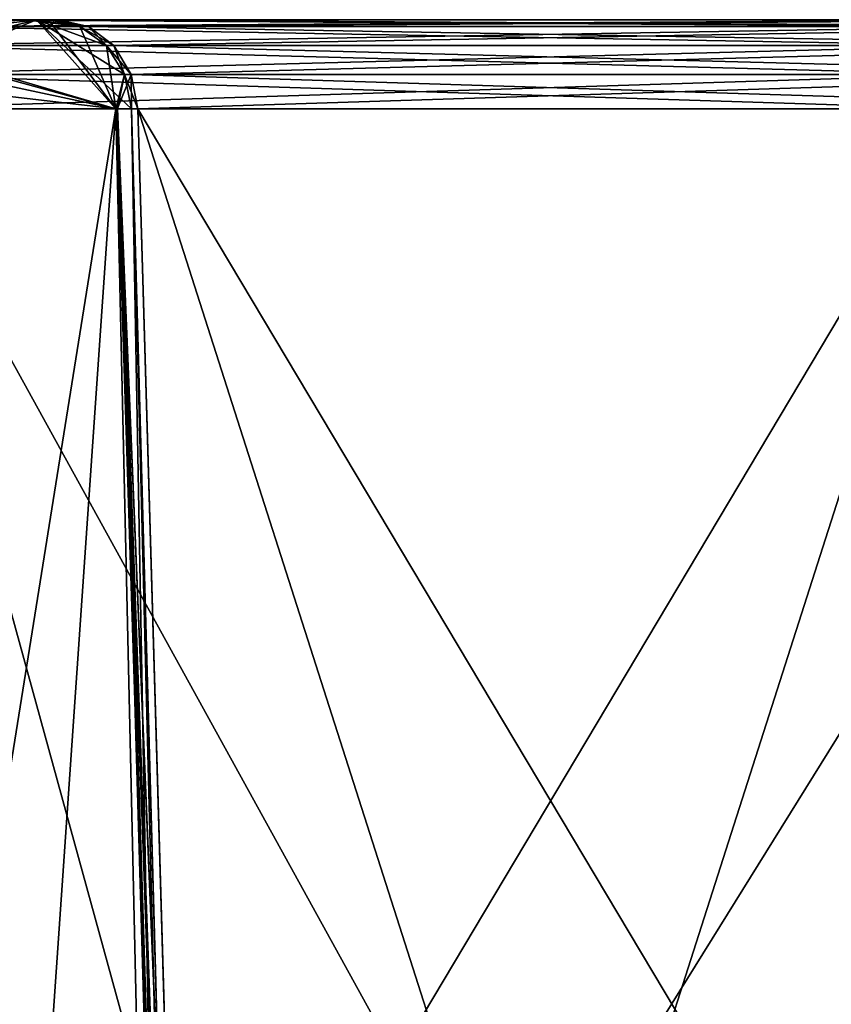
# Model space of a CAD drawing. Header units: inches. Extents: x -11.1 to 11.1, y -2.2 to 7.8.
# Tile 490 of 656: x -6.424 to -6.158, y 0.527 to 0.85. Entities that reach past the tile are written whole.
import ezdxf

# ---------------------------------------------------------------- set-up
doc = ezdxf.new("R2010")
doc.units = ezdxf.units.IN
doc.header["$LTSCALE"] = 93.866667
doc.header["$MEASUREMENT"] = 0
for name, color, linetype in [('2351', 7, 'CONTINUOUS'), ('2514', 7, 'CONTINUOUS'), ('2516', 7, 'CONTINUOUS'), ('2534', 7, 'CONTINUOUS'), ('2536', 7, 'CONTINUOUS'), ('3537', 7, 'CONTINUOUS'), ('3539', 7, 'CONTINUOUS'), ('3545', 7, 'CONTINUOUS'), ('3549', 7, 'CONTINUOUS'), ('4962', 7, 'CONTINUOUS'), ('4998', 7, 'CONTINUOUS'), ('5441', 7, 'CONTINUOUS'), ('5523', 7, 'CONTINUOUS'), ('5940', 7, 'CONTINUOUS'), ('5947', 7, 'CONTINUOUS'), ('5954', 7, 'CONTINUOUS'), ('5963', 7, 'CONTINUOUS')]:
    doc.layers.add(name, color=color, linetype=linetype)

msp = doc.modelspace()

# ---------------------------------------------------------------- linework, layer by layer
at = {"layer": '2351', "linetype": 'Continuous'}
for points in [[(-6.41843, 0.85, 1.84805), (-6.47196, 0.85, 1.69454), (-6.4916, 0.85, 1.89482), (-6.41843, 0.85, 1.84805)], [(-6.4916, 0.85, -1.89287), (-6.44626, 0.85, -1.66551), (-6.42185, 0.85, -1.72152), (-6.4916, 0.85, -1.89287)], [(-6.41844, 0.85, -1.84613), (-6.4916, 0.85, -1.89287), (-6.42185, 0.85, -1.72152), (-6.41844, 0.85, -1.84613)], [(-6.44626, 0.85, 1.66746), (-6.47196, 0.85, 1.69454), (-6.41843, 0.85, 1.84805), (-6.44626, 0.85, 1.66746)], [(-6.08876, 0.85, 1.04824), (-6.44626, 0.85, 1.66746), (-6.41124, 0.85, 1.68768), (-6.08876, 0.85, 1.04824)], [(-6.41124, 0.85, 1.68768), (-6.44626, 0.85, 1.66746), (-6.42193, 0.85, 1.72534), (-6.41124, 0.85, 1.68768)], [(-6.42193, 0.85, 1.72534), (-6.44626, 0.85, 1.66746), (-6.41843, 0.85, 1.84805), (-6.42193, 0.85, 1.72534)], [(-6.44626, 0.85, -1.66551), (-6.08876, 0.85, -1.04629), (-6.41124, 0.85, -1.68573), (-6.44626, 0.85, -1.66551)], [(-6.42185, 0.85, -1.72152), (-6.44626, 0.85, -1.66551), (-6.41124, 0.85, -1.68573), (-6.42185, 0.85, -1.72152)], [(-6.41453, 0.85, 1.76132), (-6.42193, 0.85, 1.72534), (-6.41843, 0.85, 1.84805), (-6.41453, 0.85, 1.76132)], [(-6.41453, 0.85, -1.75937), (-6.41844, 0.85, -1.84613), (-6.42185, 0.85, -1.72152), (-6.41453, 0.85, -1.75937)], [(-6.05374, 0.85, 1.06846), (-6.08876, 0.85, 1.04824), (-6.41124, 0.85, 1.68768), (-6.05374, 0.85, 1.06846)], [(-6.41124, 0.85, -1.68573), (-6.08876, 0.85, -1.04629), (-6.05374, 0.85, -1.06651), (-6.41124, 0.85, -1.68573)]]:
    msp.add_3dface(points, dxfattribs=at)
at = {"layer": '2514', "linetype": 'Continuous'}
for points in [[(-6.36918, 0.27184, -1.70161), (-6.38527, 0.82079, -1.70073), (-6.02776, 0.82079, -1.08151), (-6.36918, 0.27184, -1.70161)], [(-6.35101, -0.355, -1.70298), (-6.36918, 0.27184, -1.70161), (-6.02776, 0.82079, -1.08151), (-6.35101, -0.355, -1.70298)], [(-6.01886, 0.26581, -1.09515), (-6.35101, -0.355, -1.70298), (-6.02776, 0.82079, -1.08151), (-6.01886, 0.26581, -1.09515)]]:
    msp.add_3dface(points, dxfattribs=at)
at = {"layer": '2516', "linetype": 'Continuous'}
for points in [[(-6.48123, 0.26023, -1.63674), (-6.14899, -0.355, -1.02905), (-6.47224, 0.82079, -1.65052), (-6.48123, 0.26023, -1.63674)], [(-6.13276, 0.20508, -1.03029), (-6.11473, 0.82079, -1.0313), (-6.47224, 0.82079, -1.65052), (-6.13276, 0.20508, -1.03029)], [(-6.14899, -0.355, -1.02905), (-6.13276, 0.20508, -1.03029), (-6.47224, 0.82079, -1.65052), (-6.14899, -0.355, -1.02905)]]:
    msp.add_3dface(points, dxfattribs=at)
at = {"layer": '2534', "linetype": 'Continuous'}
for points in [[(-6.49131, -0.355, 1.62392), (-6.48214, 0.20466, 1.63734), (-6.11473, 0.82079, 1.03325), (-6.49131, -0.355, 1.62392)], [(-6.131, 0.26581, 1.03235), (-6.49131, -0.355, 1.62392), (-6.11473, 0.82079, 1.03325), (-6.131, 0.26581, 1.03235)], [(-6.48214, 0.20466, 1.63734), (-6.47224, 0.82079, 1.65247), (-6.11473, 0.82079, 1.03325), (-6.48214, 0.20466, 1.63734)]]:
    msp.add_3dface(points, dxfattribs=at)
at = {"layer": '2536', "linetype": 'Continuous'}
for points in [[(-6.01787, 0.20508, 1.09857), (-6.02776, 0.82079, 1.08346), (-6.38527, 0.82079, 1.70268), (-6.01787, 0.20508, 1.09857)], [(-6.00869, -0.355, 1.112), (-6.01787, 0.20508, 1.09857), (-6.38527, 0.82079, 1.70268), (-6.00869, -0.355, 1.112)], [(-6.3689, 0.26222, 1.70358), (-6.00869, -0.355, 1.112), (-6.38527, 0.82079, 1.70268), (-6.3689, 0.26222, 1.70358)]]:
    msp.add_3dface(points, dxfattribs=at)
at = {"layer": '3537', "linetype": 'Continuous'}
for points in [[(-6.08876, 0.85, -1.04629), (-6.44626, 0.85, -1.66551), (-6.45605, 0.84779, -1.65986), (-6.08876, 0.85, -1.04629)], [(-6.08876, 0.85, -1.04629), (-6.45605, 0.84779, -1.65986), (-6.09854, 0.84779, -1.04064), (-6.08876, 0.85, -1.04629)], [(-6.45605, 0.84779, -1.65986), (-6.46439, 0.84149, -1.65504), (-6.10689, 0.84149, -1.03583), (-6.45605, 0.84779, -1.65986)], [(-6.09854, 0.84779, -1.04064), (-6.45605, 0.84779, -1.65986), (-6.10689, 0.84149, -1.03583), (-6.09854, 0.84779, -1.04064)], [(-6.46439, 0.84149, -1.65504), (-6.47007, 0.83202, -1.65177), (-6.11256, 0.83202, -1.03255), (-6.46439, 0.84149, -1.65504)], [(-6.10689, 0.84149, -1.03583), (-6.46439, 0.84149, -1.65504), (-6.11256, 0.83202, -1.03255), (-6.10689, 0.84149, -1.03583)], [(-6.47224, 0.82079, -1.65052), (-6.11473, 0.82079, -1.0313), (-6.11256, 0.83202, -1.03255), (-6.47224, 0.82079, -1.65052)], [(-6.47007, 0.83202, -1.65177), (-6.47224, 0.82079, -1.65052), (-6.11256, 0.83202, -1.03255), (-6.47007, 0.83202, -1.65177)]]:
    msp.add_3dface(points, dxfattribs=at)
at = {"layer": '3539', "linetype": 'Continuous'}
for points in [[(-6.44626, 0.85, 1.66746), (-6.09854, 0.84779, 1.04259), (-6.45605, 0.84779, 1.66181), (-6.44626, 0.85, 1.66746)], [(-6.44626, 0.85, 1.66746), (-6.08876, 0.85, 1.04824), (-6.09854, 0.84779, 1.04259), (-6.44626, 0.85, 1.66746)], [(-6.09854, 0.84779, 1.04259), (-6.10689, 0.84149, 1.03778), (-6.46439, 0.84149, 1.65699), (-6.09854, 0.84779, 1.04259)], [(-6.45605, 0.84779, 1.66181), (-6.09854, 0.84779, 1.04259), (-6.46439, 0.84149, 1.65699), (-6.45605, 0.84779, 1.66181)], [(-6.10689, 0.84149, 1.03778), (-6.11256, 0.83202, 1.0345), (-6.47007, 0.83202, 1.65372), (-6.10689, 0.84149, 1.03778)], [(-6.46439, 0.84149, 1.65699), (-6.10689, 0.84149, 1.03778), (-6.47007, 0.83202, 1.65372), (-6.46439, 0.84149, 1.65699)], [(-6.11473, 0.82079, 1.03325), (-6.47224, 0.82079, 1.65247), (-6.47007, 0.83202, 1.65372), (-6.11473, 0.82079, 1.03325)], [(-6.11256, 0.83202, 1.0345), (-6.11473, 0.82079, 1.03325), (-6.47007, 0.83202, 1.65372), (-6.11256, 0.83202, 1.0345)]]:
    msp.add_3dface(points, dxfattribs=at)
at = {"layer": '3545', "linetype": 'Continuous'}
for points in [[(-6.41124, 0.85, -1.68573), (-6.05374, 0.85, -1.06651), (-6.04395, 0.84779, -1.07216), (-6.41124, 0.85, -1.68573)], [(-6.41124, 0.85, -1.68573), (-6.04395, 0.84779, -1.07216), (-6.40146, 0.84779, -1.69138), (-6.41124, 0.85, -1.68573)], [(-6.40146, 0.84779, -1.69138), (-6.04395, 0.84779, -1.07216), (-6.39311, 0.84149, -1.6962), (-6.40146, 0.84779, -1.69138)], [(-6.04395, 0.84779, -1.07216), (-6.03561, 0.84149, -1.07698), (-6.39311, 0.84149, -1.6962), (-6.04395, 0.84779, -1.07216)], [(-6.39311, 0.84149, -1.6962), (-6.03561, 0.84149, -1.07698), (-6.38744, 0.83202, -1.69947), (-6.39311, 0.84149, -1.6962)], [(-6.03561, 0.84149, -1.07698), (-6.02993, 0.83202, -1.08026), (-6.38744, 0.83202, -1.69947), (-6.03561, 0.84149, -1.07698)], [(-6.02776, 0.82079, -1.08151), (-6.38527, 0.82079, -1.70073), (-6.38744, 0.83202, -1.69947), (-6.02776, 0.82079, -1.08151)], [(-6.02993, 0.83202, -1.08026), (-6.02776, 0.82079, -1.08151), (-6.38744, 0.83202, -1.69947), (-6.02993, 0.83202, -1.08026)]]:
    msp.add_3dface(points, dxfattribs=at)
at = {"layer": '3549', "linetype": 'Continuous'}
for points in [[(-6.05374, 0.85, 1.06846), (-6.41124, 0.85, 1.68768), (-6.40146, 0.84779, 1.69333), (-6.05374, 0.85, 1.06846)], [(-6.05374, 0.85, 1.06846), (-6.40146, 0.84779, 1.69333), (-6.04395, 0.84779, 1.07411), (-6.05374, 0.85, 1.06846)], [(-6.40146, 0.84779, 1.69333), (-6.39311, 0.84149, 1.69815), (-6.03561, 0.84149, 1.07893), (-6.40146, 0.84779, 1.69333)], [(-6.04395, 0.84779, 1.07411), (-6.40146, 0.84779, 1.69333), (-6.03561, 0.84149, 1.07893), (-6.04395, 0.84779, 1.07411)], [(-6.39311, 0.84149, 1.69815), (-6.38744, 0.83202, 1.70142), (-6.02993, 0.83202, 1.08221), (-6.39311, 0.84149, 1.69815)], [(-6.03561, 0.84149, 1.07893), (-6.39311, 0.84149, 1.69815), (-6.02993, 0.83202, 1.08221), (-6.03561, 0.84149, 1.07893)], [(-6.38744, 0.83202, 1.70142), (-6.38527, 0.82079, 1.70268), (-6.02993, 0.83202, 1.08221), (-6.38744, 0.83202, 1.70142)], [(-6.38527, 0.82079, 1.70268), (-6.02776, 0.82079, 1.08346), (-6.02993, 0.83202, 1.08221), (-6.38527, 0.82079, 1.70268)]]:
    msp.add_3dface(points, dxfattribs=at)
at = {"layer": '4962', "linetype": 'Continuous'}
for points in [[(-6.48199, 0.26222, -1.93669), (-6.48893, 0.82079, -1.92274), (-6.39243, 0.82079, -1.86113), (-6.48199, 0.26222, -1.93669)], [(-6.47384, -0.355, -1.9518), (-6.48199, 0.26222, -1.93669), (-6.39243, 0.82079, -1.86113), (-6.47384, -0.355, -1.9518)], [(-6.36577, -0.355, -1.87653), (-6.47384, -0.355, -1.9518), (-6.39243, 0.82079, -1.86113), (-6.36577, -0.355, -1.87653)], [(-6.38732, 0.82079, -1.74675), (-6.36577, -0.355, -1.87653), (-6.39243, 0.82079, -1.86113), (-6.38732, 0.82079, -1.74675)], [(-6.37204, 0.27184, -1.7458), (-6.36577, -0.355, -1.87653), (-6.38732, 0.82079, -1.74675), (-6.37204, 0.27184, -1.7458)]]:
    msp.add_3dface(points, dxfattribs=at)
at = {"layer": '4998', "linetype": 'Continuous'}
for points in [[(-6.48212, 0.27184, 1.9384), (-6.36577, -0.355, 1.87847), (-6.48893, 0.82079, 1.92469), (-6.48212, 0.27184, 1.9384)], [(-6.48893, 0.82079, 1.92469), (-6.36577, -0.355, 1.87847), (-6.39243, 0.82079, 1.86308), (-6.48893, 0.82079, 1.92469)], [(-6.37178, 0.26222, 1.74774), (-6.38732, 0.82079, 1.7487), (-6.39243, 0.82079, 1.86308), (-6.37178, 0.26222, 1.74774)], [(-6.35461, -0.355, 1.74724), (-6.37178, 0.26222, 1.74774), (-6.39243, 0.82079, 1.86308), (-6.35461, -0.355, 1.74724)], [(-6.36577, -0.355, 1.87847), (-6.35461, -0.355, 1.74724), (-6.39243, 0.82079, 1.86308), (-6.36577, -0.355, 1.87847)]]:
    msp.add_3dface(points, dxfattribs=at)
at = {"layer": '5441', "linetype": 'Continuous'}
for points in [[(-6.38527, 0.82079, -1.70073), (-6.36918, 0.27184, -1.70161), (-6.3919, 0.82088, -1.7231), (-6.38527, 0.82079, -1.70073)], [(-6.36918, 0.27184, -1.70161), (-6.35101, -0.355, -1.70298), (-6.3919, 0.82088, -1.7231), (-6.36918, 0.27184, -1.70161)], [(-6.35101, -0.355, -1.70298), (-6.35753, -0.35518, -1.72373), (-6.3919, 0.82088, -1.7231), (-6.35101, -0.355, -1.70298)], [(-6.35461, -0.355, -1.74529), (-6.37204, 0.27184, -1.7458), (-6.3919, 0.82088, -1.7231), (-6.35461, -0.355, -1.74529)], [(-6.35753, -0.35518, -1.72373), (-6.35461, -0.355, -1.74529), (-6.3919, 0.82088, -1.7231), (-6.35753, -0.35518, -1.72373)], [(-6.37204, 0.27184, -1.7458), (-6.38732, 0.82079, -1.74675), (-6.3919, 0.82088, -1.7231), (-6.37204, 0.27184, -1.7458)]]:
    msp.add_3dface(points, dxfattribs=at)
at = {"layer": '5523', "linetype": 'Continuous'}
for points in [[(-6.35101, -0.355, 1.70492), (-6.3689, 0.26222, 1.70358), (-6.39195, 0.82088, 1.72621), (-6.35101, -0.355, 1.70492)], [(-6.35752, -0.35523, 1.72568), (-6.35101, -0.355, 1.70492), (-6.39195, 0.82088, 1.72621), (-6.35752, -0.35523, 1.72568)], [(-6.3689, 0.26222, 1.70358), (-6.38527, 0.82079, 1.70268), (-6.39195, 0.82088, 1.72621), (-6.3689, 0.26222, 1.70358)], [(-6.38732, 0.82079, 1.7487), (-6.35752, -0.35523, 1.72568), (-6.39195, 0.82088, 1.72621), (-6.38732, 0.82079, 1.7487)], [(-6.38732, 0.82079, 1.7487), (-6.37178, 0.26222, 1.74774), (-6.35752, -0.35523, 1.72568), (-6.38732, 0.82079, 1.7487)]]:
    msp.add_3dface(points, dxfattribs=at)
at = {"layer": '5940', "linetype": 'Continuous'}
for points in [[(-6.41124, 0.85, 1.68768), (-6.42193, 0.85, 1.72534), (-6.40428, 0.84779, 1.75657), (-6.41124, 0.85, 1.68768)], [(-6.42193, 0.85, 1.72534), (-6.41453, 0.85, 1.76132), (-6.40428, 0.84779, 1.75657), (-6.42193, 0.85, 1.72534)], [(-6.40146, 0.84779, 1.69333), (-6.41124, 0.85, 1.68768), (-6.40428, 0.84779, 1.75657), (-6.40146, 0.84779, 1.69333)], [(-6.39554, 0.84149, 1.75251), (-6.40146, 0.84779, 1.69333), (-6.40428, 0.84779, 1.75657), (-6.39554, 0.84149, 1.75251)], [(-6.39311, 0.84149, 1.69815), (-6.40146, 0.84779, 1.69333), (-6.39554, 0.84149, 1.75251), (-6.39311, 0.84149, 1.69815)], [(-6.3896, 0.83202, 1.74976), (-6.39311, 0.84149, 1.69815), (-6.39554, 0.84149, 1.75251), (-6.3896, 0.83202, 1.74976)], [(-6.38744, 0.83202, 1.70142), (-6.39311, 0.84149, 1.69815), (-6.3896, 0.83202, 1.74976), (-6.38744, 0.83202, 1.70142)], [(-6.39195, 0.82088, 1.72621), (-6.38527, 0.82079, 1.70268), (-6.38744, 0.83202, 1.70142), (-6.39195, 0.82088, 1.72621)], [(-6.38732, 0.82079, 1.7487), (-6.39195, 0.82088, 1.72621), (-6.38744, 0.83202, 1.70142), (-6.38732, 0.82079, 1.7487)], [(-6.38732, 0.82079, 1.7487), (-6.38744, 0.83202, 1.70142), (-6.3896, 0.83202, 1.74976), (-6.38732, 0.82079, 1.7487)]]:
    msp.add_3dface(points, dxfattribs=at)
at = {"layer": '5947', "linetype": 'Continuous'}
for points in [[(-6.41453, 0.85, -1.75937), (-6.42185, 0.85, -1.72152), (-6.40146, 0.84779, -1.69138), (-6.41453, 0.85, -1.75937)], [(-6.42185, 0.85, -1.72152), (-6.41124, 0.85, -1.68573), (-6.40146, 0.84779, -1.69138), (-6.42185, 0.85, -1.72152)], [(-6.41453, 0.85, -1.75937), (-6.40146, 0.84779, -1.69138), (-6.40428, 0.84779, -1.75462), (-6.41453, 0.85, -1.75937)], [(-6.40146, 0.84779, -1.69138), (-6.39311, 0.84149, -1.6962), (-6.40428, 0.84779, -1.75462), (-6.40146, 0.84779, -1.69138)], [(-6.40428, 0.84779, -1.75462), (-6.39311, 0.84149, -1.6962), (-6.39554, 0.84149, -1.75056), (-6.40428, 0.84779, -1.75462)], [(-6.39311, 0.84149, -1.6962), (-6.38744, 0.83202, -1.69947), (-6.39554, 0.84149, -1.75056), (-6.39311, 0.84149, -1.6962)], [(-6.39554, 0.84149, -1.75056), (-6.38744, 0.83202, -1.69947), (-6.3896, 0.83202, -1.74781), (-6.39554, 0.84149, -1.75056)], [(-6.38527, 0.82079, -1.70073), (-6.3919, 0.82088, -1.7231), (-6.3896, 0.83202, -1.74781), (-6.38527, 0.82079, -1.70073)], [(-6.3919, 0.82088, -1.7231), (-6.38732, 0.82079, -1.74675), (-6.3896, 0.83202, -1.74781), (-6.3919, 0.82088, -1.7231)], [(-6.38744, 0.83202, -1.69947), (-6.38527, 0.82079, -1.70073), (-6.3896, 0.83202, -1.74781), (-6.38744, 0.83202, -1.69947)]]:
    msp.add_3dface(points, dxfattribs=at)
at = {"layer": '5954', "linetype": 'Continuous'}
for points in [[(-6.41843, 0.85, 1.84805), (-6.4916, 0.85, 1.89482), (-6.39243, 0.82079, 1.86308), (-6.41843, 0.85, 1.84805)], [(-6.39243, 0.82079, 1.86308), (-6.4916, 0.85, 1.89482), (-6.4906, 0.84779, 1.90608), (-6.39243, 0.82079, 1.86308)], [(-6.41453, 0.85, 1.76132), (-6.41843, 0.85, 1.84805), (-6.40428, 0.84779, 1.75657), (-6.41453, 0.85, 1.76132)], [(-6.38732, 0.82079, 1.7487), (-6.41843, 0.85, 1.84805), (-6.39243, 0.82079, 1.86308), (-6.38732, 0.82079, 1.7487)], [(-6.41843, 0.85, 1.84805), (-6.38732, 0.82079, 1.7487), (-6.3896, 0.83202, 1.74976), (-6.41843, 0.85, 1.84805)], [(-6.41843, 0.85, 1.84805), (-6.3896, 0.83202, 1.74976), (-6.39554, 0.84149, 1.75251), (-6.41843, 0.85, 1.84805)], [(-6.41843, 0.85, 1.84805), (-6.39554, 0.84149, 1.75251), (-6.40428, 0.84779, 1.75657), (-6.41843, 0.85, 1.84805)], [(-6.39243, 0.82079, 1.86308), (-6.4906, 0.84779, 1.90608), (-6.48974, 0.84149, 1.91567), (-6.39243, 0.82079, 1.86308)], [(-6.39243, 0.82079, 1.86308), (-6.48974, 0.84149, 1.91567), (-6.48915, 0.83202, 1.9222), (-6.39243, 0.82079, 1.86308)], [(-6.48893, 0.82079, 1.92469), (-6.39243, 0.82079, 1.86308), (-6.48915, 0.83202, 1.9222), (-6.48893, 0.82079, 1.92469)]]:
    msp.add_3dface(points, dxfattribs=at)
at = {"layer": '5963', "linetype": 'Continuous'}
for points in [[(-6.4916, 0.85, -1.89287), (-6.41844, 0.85, -1.84613), (-6.4906, 0.84779, -1.90413), (-6.4916, 0.85, -1.89287)], [(-6.41844, 0.85, -1.84613), (-6.48974, 0.84149, -1.91372), (-6.4906, 0.84779, -1.90413), (-6.41844, 0.85, -1.84613)], [(-6.41844, 0.85, -1.84613), (-6.48915, 0.83202, -1.92025), (-6.48974, 0.84149, -1.91372), (-6.41844, 0.85, -1.84613)], [(-6.41844, 0.85, -1.84613), (-6.48893, 0.82079, -1.92274), (-6.48915, 0.83202, -1.92025), (-6.41844, 0.85, -1.84613)], [(-6.48893, 0.82079, -1.92274), (-6.41844, 0.85, -1.84613), (-6.39243, 0.82079, -1.86113), (-6.48893, 0.82079, -1.92274)], [(-6.41844, 0.85, -1.84613), (-6.41453, 0.85, -1.75937), (-6.39243, 0.82079, -1.86113), (-6.41844, 0.85, -1.84613)], [(-6.39243, 0.82079, -1.86113), (-6.41453, 0.85, -1.75937), (-6.40428, 0.84779, -1.75462), (-6.39243, 0.82079, -1.86113)], [(-6.39243, 0.82079, -1.86113), (-6.40428, 0.84779, -1.75462), (-6.39554, 0.84149, -1.75056), (-6.39243, 0.82079, -1.86113)], [(-6.39243, 0.82079, -1.86113), (-6.39554, 0.84149, -1.75056), (-6.3896, 0.83202, -1.74781), (-6.39243, 0.82079, -1.86113)], [(-6.38732, 0.82079, -1.74675), (-6.39243, 0.82079, -1.86113), (-6.3896, 0.83202, -1.74781), (-6.38732, 0.82079, -1.74675)]]:
    msp.add_3dface(points, dxfattribs=at)

doc.saveas('drawing.dxf')
